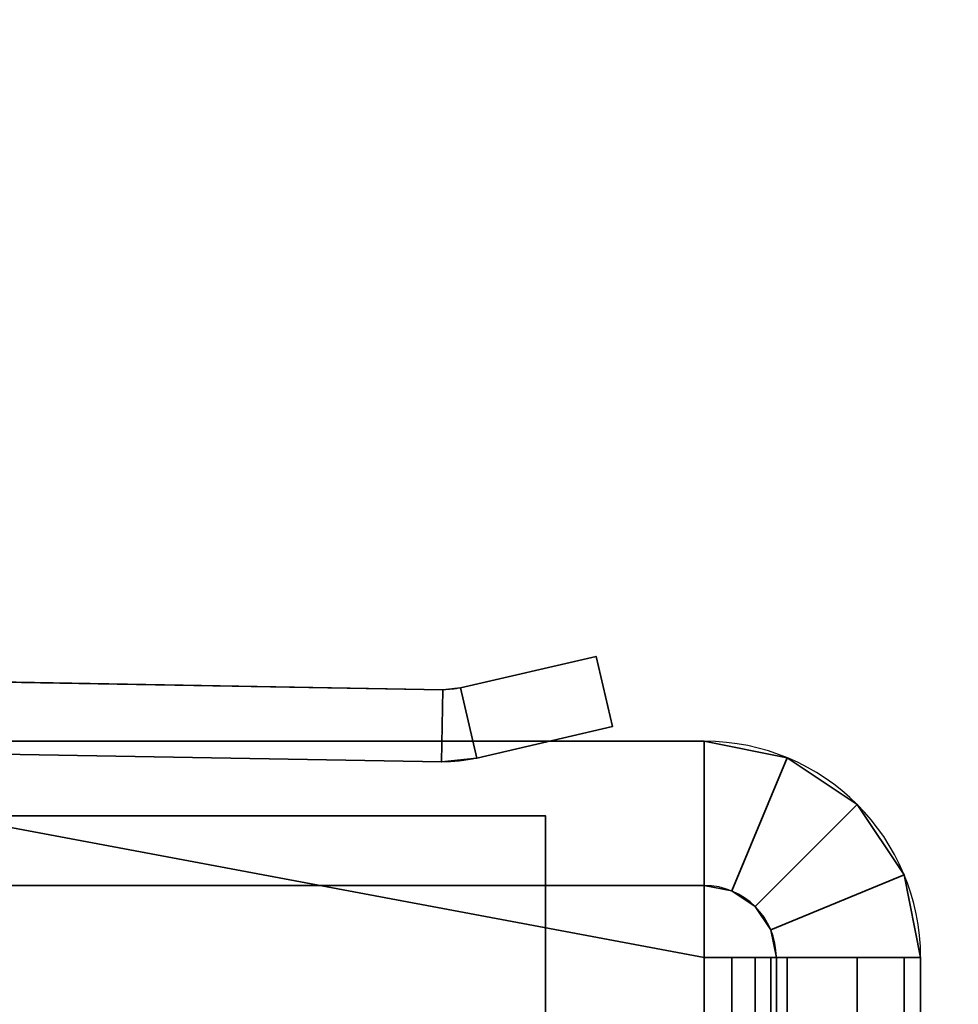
# Model space of a CAD drawing. Header units: millimetres. Extents: x -603 to 3703, y -120 to 249.
# Tile 271 of 656: x 425 to 438, y -20 to -6. Entities that reach past the tile are written whole.
import ezdxf

# ---------------------------------------------------------------- set-up
doc = ezdxf.new("R2010")
doc.units = ezdxf.units.MM
doc.layers.add('151', color=7, linetype='Continuous', true_color=0xffffff)

# ---------------------------------------------------------------- blocks, each defined once
blk = doc.blocks.new('UG_SURFACE_001')
at = {"layer": '151', "color": 252, "linetype": 'Continuous', "lineweight": 35}
for points in [[(602.5, -30, 2213), (602.5, 229.8, 2213), (-602.5, 229.8, 2213), (-602.5, -30, 2213)], [(-452.5, -30, 2063), (-452.5, 229.8, 2063), (452.5, 229.8, 2063), (452.5, -30, 2063)]]:
    blk.add_3dface(points, dxfattribs=at)
blk = doc.blocks.new('UG_SURFACE_027')
at = {"layer": '151', "color": 252, "linetype": 'Continuous', "lineweight": 35}
for points in [[(430.62, -15.76, 1710), (430.62, -15.76, 1850), (432.5, -15.323, 1850), (432.5, -15.323, 1710)], [(430.847, -16.734, 1850), (432.727, -16.297, 1850), (432.5, -15.323, 1850), (430.62, -15.76, 1850)], [(430.62, -15.76, 1710), (432.5, -15.323, 1710), (432.727, -16.297, 1710), (430.847, -16.734, 1710)], [(432.727, -16.297, 1850), (432.727, -16.297, 1710), (432.5, -15.323, 1710), (432.5, -15.323, 1850)], [(430.376, -15.786, 1850), (416.035, -15.536, 1850), (416.017, -16.535, 1850), (430.359, -16.786, 1850)], [(430.359, -16.786, 1710), (416.017, -16.535, 1710), (416.035, -15.536, 1710), (430.376, -15.786, 1710)], [(430.376, -15.786, 1850), (430.376, -15.786, 1710), (416.035, -15.536, 1712), (416.035, -15.536, 1848)], [(430.376, -15.786, 1710), (416.035, -15.536, 1710), (416.035, -15.536, 1712)], [(416.035, -15.536, 1848), (416.035, -15.536, 1850), (430.376, -15.786, 1850)], [(430.359, -16.786, 1850), (430.847, -16.734, 1850), (430.62, -15.76, 1850), (430.376, -15.786, 1850)], [(430.376, -15.786, 1710), (430.62, -15.76, 1710), (430.847, -16.734, 1710), (430.359, -16.786, 1710)], [(430.376, -15.786, 1710), (430.376, -15.786, 1850), (430.62, -15.76, 1850), (430.62, -15.76, 1710)], [(432.727, -16.297, 1710), (432.727, -16.297, 1850), (430.847, -16.734, 1850), (430.847, -16.734, 1710)], [(430.359, -16.786, 1710), (430.359, -16.786, 1850), (416.017, -16.535, 1848), (416.017, -16.535, 1712)], [(430.359, -16.786, 1850), (416.017, -16.535, 1850), (416.017, -16.535, 1848)], [(416.017, -16.535, 1712), (416.017, -16.535, 1710), (430.359, -16.786, 1710)], [(430.847, -16.734, 1710), (430.847, -16.734, 1850), (430.359, -16.786, 1850), (430.359, -16.786, 1710)], [(416, -17.535, 1850), (416, -46.5, 1850), (431.8, -46.5, 1850), (431.8, -17.535, 1850)], [(416, -17.535, 1850), (431.8, -17.535, 1850), (431.8, -17.535, 1849), (416, -17.535, 1849)], [(416, -17.535, 1849), (431.8, -17.535, 1849), (431.8, -46.5, 1849), (416, -46.5, 1849)], [(416, -17.535, 1710), (431.8, -17.535, 1710), (431.8, -46.5, 1710), (416, -46.5, 1710)], [(416, -17.535, 1711), (431.8, -17.535, 1711), (431.8, -17.535, 1710), (416, -17.535, 1710)], [(416, -17.535, 1711), (416, -46.5, 1711), (431.8, -46.5, 1711), (431.8, -17.535, 1711)], [(431.8, -17.535, 1849), (431.8, -17.535, 1850), (431.8, -46.5, 1850), (431.8, -46.5, 1849)], [(431.8, -46.5, 1711), (431.8, -46.5, 1710), (431.8, -17.535, 1710), (431.8, -17.535, 1711)]]:
    blk.add_3dface(points, dxfattribs=at)
blk = doc.blocks.new('UG_SURFACE_032')
at = {"layer": '151', "color": 252, "linetype": 'Continuous', "lineweight": 35}
for points in [[(430, -47, 1708), (418, -16.5, 1708), (434, -19.5, 1708), (434, -45.5, 1708)], [(418, -16.5, 1708), (434, -16.5, 1708), (434, -19.5, 1708)], [(430, -47, 1708), (430, -48.5, 1708), (418, -45.731, 1708), (418, -16.5, 1708)], [(418, -16.5, 1710), (430, -47, 1710), (434, -45.5, 1710), (434, -19.5, 1710)], [(418, -16.5, 1710), (418, -45.731, 1710), (430, -48.5, 1710), (430, -47, 1710)], [(434, -19.5, 1710), (434, -16.5, 1710), (418, -16.5, 1710)], [(418, -16.5, 1710), (434, -16.5, 1710), (434, -16.5, 1708), (418, -16.5, 1708)], [(418, -16.5, 1852), (430, -47, 1852), (434, -45.5, 1852), (434, -19.5, 1852)], [(418, -16.5, 1852), (418, -45.731, 1852), (430, -48.5, 1852), (430, -47, 1852)], [(434, -19.5, 1852), (434, -16.5, 1852), (418, -16.5, 1852)], [(430, -47, 1850), (418, -16.5, 1850), (434, -19.5, 1850), (434, -45.5, 1850)], [(418, -16.5, 1850), (434, -16.5, 1850), (434, -19.5, 1850)], [(430, -47, 1850), (430, -48.5, 1850), (418, -45.731, 1850), (418, -16.5, 1850)], [(434, -18.5, 1711), (418, -18.5, 1711), (418, -16.5, 1711), (434, -16.5, 1711)], [(434, -16.5, 1849), (418, -16.5, 1849), (418, -18.5, 1849), (434, -18.5, 1849)], [(434, -16.5, 1849), (434, -16.5, 1711), (418, -16.5, 1711), (418, -16.5, 1849)], [(418, -16.5, 1852), (434, -16.5, 1852), (434, -16.5, 1850), (418, -16.5, 1850)], [(434, -19.5, 1710), (434, -19.5, 1708), (434, -16.5, 1708), (434, -16.5, 1710)], [(434, -16.5, 1850), (434, -16.5, 1852), (434, -19.5, 1852), (434, -19.5, 1850)], [(434, -16.5, 1711), (435.148, -16.728, 1711), (434.383, -18.576, 1711), (434, -18.5, 1711)], [(434, -18.5, 1849), (434.383, -18.576, 1849), (435.148, -16.728, 1849), (434, -16.5, 1849)], [(435.148, -16.728, 1849), (435.148, -16.728, 1711), (434, -16.5, 1711), (434, -16.5, 1849)], [(435.148, -16.728, 1711), (436.121, -17.379, 1711), (434.707, -18.793, 1711), (434.383, -18.576, 1711)], [(434.383, -18.576, 1849), (434.707, -18.793, 1849), (436.121, -17.379, 1849), (435.148, -16.728, 1849)], [(436.121, -17.379, 1849), (436.121, -17.379, 1711), (435.148, -16.728, 1711), (435.148, -16.728, 1849)], [(434.924, -19.117, 1711), (434.707, -18.793, 1711), (436.121, -17.379, 1711), (436.772, -18.352, 1711)], [(436.772, -18.352, 1849), (436.121, -17.379, 1849), (434.707, -18.793, 1849), (434.924, -19.117, 1849)], [(436.772, -18.352, 1849), (436.772, -18.352, 1711), (436.121, -17.379, 1711), (436.121, -17.379, 1849)], [(436.772, -18.352, 1711), (437, -19.5, 1711), (435, -19.5, 1711), (434.924, -19.117, 1711)], [(434.924, -19.117, 1849), (435, -19.5, 1849), (437, -19.5, 1849), (436.772, -18.352, 1849)], [(437, -19.5, 1849), (437, -19.5, 1711), (436.772, -18.352, 1711), (436.772, -18.352, 1849)], [(434, -18.5, 1849), (418, -18.5, 1849), (418, -18.5, 1711), (434, -18.5, 1711)], [(434, -18.5, 1849), (434, -18.5, 1711), (434.383, -18.576, 1711), (434.383, -18.576, 1849)], [(434.383, -18.576, 1849), (434.383, -18.576, 1711), (434.707, -18.793, 1711), (434.707, -18.793, 1849)], [(434.707, -18.793, 1849), (434.707, -18.793, 1711), (434.924, -19.117, 1711), (434.924, -19.117, 1849)], [(434.924, -19.117, 1849), (434.924, -19.117, 1711), (435, -19.5, 1711), (435, -19.5, 1849)], [(434, -19.5, 1710), (434, -45.5, 1710), (434.383, -45.5, 1710.076), (434.383, -19.5, 1710.076)], [(435.148, -19.5, 1708.228), (435.148, -45.5, 1708.228), (434, -45.5, 1708), (434, -19.5, 1708)], [(435.148, -19.5, 1708.228), (434, -19.5, 1708), (434, -19.5, 1710), (434.383, -19.5, 1710.076)], [(434, -19.5, 1852), (434, -45.5, 1852), (435.148, -45.5, 1851.772), (435.148, -19.5, 1851.772)], [(434.383, -19.5, 1849.924), (434.383, -45.5, 1849.924), (434, -45.5, 1850), (434, -19.5, 1850)], [(434.383, -19.5, 1849.924), (434, -19.5, 1850), (434, -19.5, 1852), (435.148, -19.5, 1851.772)], [(434.383, -19.5, 1710.076), (434.383, -45.5, 1710.076), (434.707, -45.5, 1710.293), (434.707, -19.5, 1710.293)], [(434.383, -19.5, 1710.076), (434.707, -19.5, 1710.293), (436.121, -19.5, 1708.879), (435.148, -19.5, 1708.228)], [(434.707, -19.5, 1849.707), (434.707, -45.5, 1849.707), (434.383, -45.5, 1849.924), (434.383, -19.5, 1849.924)], [(435.148, -19.5, 1851.772), (436.121, -19.5, 1851.121), (434.707, -19.5, 1849.707), (434.383, -19.5, 1849.924)], [(434.707, -19.5, 1710.293), (434.707, -45.5, 1710.293), (434.924, -45.5, 1710.617), (434.924, -19.5, 1710.617)], [(436.772, -19.5, 1709.852), (436.121, -19.5, 1708.879), (434.707, -19.5, 1710.293), (434.924, -19.5, 1710.617)], [(434.924, -19.5, 1849.383), (434.924, -45.5, 1849.383), (434.707, -45.5, 1849.707), (434.707, -19.5, 1849.707)], [(434.924, -19.5, 1849.383), (434.707, -19.5, 1849.707), (436.121, -19.5, 1851.121), (436.772, -19.5, 1850.148)], [(434.924, -19.5, 1710.617), (434.924, -45.5, 1710.617), (435, -45.5, 1711), (435, -19.5, 1711)], [(434.924, -19.5, 1710.617), (435, -19.5, 1711), (437, -19.5, 1711), (436.772, -19.5, 1709.852)], [(435, -19.5, 1849), (435, -45.5, 1849), (434.924, -45.5, 1849.383), (434.924, -19.5, 1849.383)], [(436.772, -19.5, 1850.148), (437, -19.5, 1849), (435, -19.5, 1849), (434.924, -19.5, 1849.383)], [(435, -19.5, 1711), (435, -45.5, 1711), (435, -33.427, 1718.229), (435, -32.2, 1718.1)], [(435, -32.2, 1718.1), (435, -30.973, 1718.229), (435, -19.5, 1711)], [(435, -19.5, 1849), (435, -26.589, 1725.823), (435, -27.09, 1833.05), (435, -26.332, 1835.383)], [(435, -19.5, 1711), (435, -27.09, 1721.05), (435, -26.332, 1723.383)], [(435, -30.973, 1718.229), (435, -28.732, 1719.227), (435, -19.5, 1711)], [(435, -28.732, 1719.227), (435, -27.09, 1721.05), (435, -19.5, 1711)], [(435, -26.332, 1835.383), (435, -26.589, 1837.823), (435, -19.5, 1849)], [(435, -26.332, 1723.383), (435, -26.589, 1725.823), (435, -19.5, 1849), (435, -19.5, 1711)], [(435, -45.5, 1849), (435, -19.5, 1849), (435, -32.2, 1841.9), (435, -34.6, 1841.39)], [(435, -19.5, 1849), (435, -27.815, 1839.948), (435, -29.8, 1841.39)], [(435, -26.589, 1837.823), (435, -27.815, 1839.948), (435, -19.5, 1849)], [(435, -29.8, 1841.39), (435, -32.2, 1841.9), (435, -19.5, 1849)], [(436.121, -19.5, 1708.879), (436.121, -45.5, 1708.879), (435.148, -45.5, 1708.228), (435.148, -19.5, 1708.228)], [(435.148, -19.5, 1851.772), (435.148, -45.5, 1851.772), (436.121, -45.5, 1851.121), (436.121, -19.5, 1851.121)], [(436.772, -19.5, 1709.852), (436.772, -45.5, 1709.852), (436.121, -45.5, 1708.879), (436.121, -19.5, 1708.879)], [(436.121, -19.5, 1851.121), (436.121, -45.5, 1851.121), (436.772, -45.5, 1850.148), (436.772, -19.5, 1850.148)], [(437, -19.5, 1711), (437, -45.5, 1711), (436.772, -45.5, 1709.852), (436.772, -19.5, 1709.852)], [(436.772, -19.5, 1850.148), (436.772, -45.5, 1850.148), (437, -45.5, 1849), (437, -19.5, 1849)], [(437, -19.5, 1849), (437, -30.973, 1729.771), (437, -28.732, 1728.773)], [(437, -19.5, 1711), (437, -26.332, 1724.617), (437, -26.589, 1722.177)], [(437, -28.732, 1728.773), (437, -27.09, 1726.95), (437, -19.5, 1849)], [(437, -19.5, 1849), (437, -27.09, 1838.95), (437, -26.332, 1836.617)], [(437, -19.5, 1849), (437, -30.973, 1841.771), (437, -28.732, 1840.773)], [(437, -27.09, 1726.95), (437, -26.332, 1724.617), (437, -19.5, 1711), (437, -19.5, 1849)], [(437, -28.732, 1840.773), (437, -27.09, 1838.95), (437, -19.5, 1849)], [(437, -26.332, 1836.617), (437, -33.427, 1729.771), (437, -30.973, 1729.771), (437, -19.5, 1849)], [(437, -19.5, 1849), (437, -45.5, 1849), (437, -33.427, 1841.771), (437, -30.973, 1841.771)], [(437, -45.5, 1711), (437, -19.5, 1711), (437, -32.2, 1718.1), (437, -34.6, 1718.61)], [(437, -19.5, 1711), (437, -27.815, 1720.052), (437, -29.8, 1718.61)], [(437, -26.589, 1722.177), (437, -27.815, 1720.052), (437, -19.5, 1711)], [(437, -29.8, 1718.61), (437, -32.2, 1718.1), (437, -19.5, 1711)]]:
    blk.add_3dface(points, dxfattribs=at)
blk = doc.blocks.new('UG_SURFACE_039')
at = {"layer": '151', "color": 252, "linetype": 'Continuous', "lineweight": 35}
for points in [[(430.62, -15.76, 275), (430.62, -15.76, 415), (432.5, -15.323, 415), (432.5, -15.323, 275)], [(430.847, -16.734, 415), (432.727, -16.297, 415), (432.5, -15.323, 415), (430.62, -15.76, 415)], [(430.62, -15.76, 275), (432.5, -15.323, 275), (432.727, -16.297, 275), (430.847, -16.734, 275)], [(432.727, -16.297, 415), (432.727, -16.297, 275), (432.5, -15.323, 275), (432.5, -15.323, 415)], [(430.376, -15.786, 415), (416.035, -15.536, 415), (416.017, -16.535, 415), (430.359, -16.786, 415)], [(430.359, -16.786, 275), (416.017, -16.535, 275), (416.035, -15.536, 275), (430.376, -15.786, 275)], [(430.376, -15.786, 415), (430.376, -15.786, 275), (416.035, -15.536, 277), (416.035, -15.536, 413)], [(430.376, -15.786, 275), (416.035, -15.536, 275), (416.035, -15.536, 277)], [(416.035, -15.536, 413), (416.035, -15.536, 415), (430.376, -15.786, 415)], [(430.359, -16.786, 415), (430.847, -16.734, 415), (430.62, -15.76, 415), (430.376, -15.786, 415)], [(430.376, -15.786, 275), (430.62, -15.76, 275), (430.847, -16.734, 275), (430.359, -16.786, 275)], [(430.376, -15.786, 275), (430.376, -15.786, 415), (430.62, -15.76, 415), (430.62, -15.76, 275)], [(432.727, -16.297, 275), (432.727, -16.297, 415), (430.847, -16.734, 415), (430.847, -16.734, 275)], [(430.359, -16.786, 275), (430.359, -16.786, 415), (416.017, -16.535, 413), (416.017, -16.535, 277)], [(430.359, -16.786, 415), (416.017, -16.535, 415), (416.017, -16.535, 413)], [(416.017, -16.535, 277), (416.017, -16.535, 275), (430.359, -16.786, 275)], [(430.847, -16.734, 275), (430.847, -16.734, 415), (430.359, -16.786, 415), (430.359, -16.786, 275)], [(416, -17.535, 415), (416, -46.5, 415), (431.8, -46.5, 415), (431.8, -17.535, 415)], [(416, -17.535, 415), (431.8, -17.535, 415), (431.8, -17.535, 414), (416, -17.535, 414)], [(416, -17.535, 414), (431.8, -17.535, 414), (431.8, -46.5, 414), (416, -46.5, 414)], [(416, -17.535, 275), (431.8, -17.535, 275), (431.8, -46.5, 275), (416, -46.5, 275)], [(416, -17.535, 276), (431.8, -17.535, 276), (431.8, -17.535, 275), (416, -17.535, 275)], [(416, -17.535, 276), (416, -46.5, 276), (431.8, -46.5, 276), (431.8, -17.535, 276)], [(431.8, -17.535, 414), (431.8, -17.535, 415), (431.8, -46.5, 415), (431.8, -46.5, 414)], [(431.8, -46.5, 276), (431.8, -46.5, 275), (431.8, -17.535, 275), (431.8, -17.535, 276)]]:
    blk.add_3dface(points, dxfattribs=at)
blk = doc.blocks.new('UG_SURFACE_044')
at = {"layer": '151', "color": 252, "linetype": 'Continuous', "lineweight": 35}
for points in [[(430, -47, 273), (418, -16.5, 273), (434, -19.5, 273), (434, -45.5, 273)], [(418, -16.5, 273), (434, -16.5, 273), (434, -19.5, 273)], [(430, -47, 273), (430, -48.5, 273), (418, -45.731, 273), (418, -16.5, 273)], [(418, -16.5, 275), (430, -47, 275), (434, -45.5, 275), (434, -19.5, 275)], [(418, -16.5, 275), (418, -45.731, 275), (430, -48.5, 275), (430, -47, 275)], [(434, -19.5, 275), (434, -16.5, 275), (418, -16.5, 275)], [(418, -16.5, 275), (434, -16.5, 275), (434, -16.5, 273), (418, -16.5, 273)], [(418, -16.5, 417), (430, -47, 417), (434, -45.5, 417), (434, -19.5, 417)], [(418, -16.5, 417), (418, -45.731, 417), (430, -48.5, 417), (430, -47, 417)], [(434, -19.5, 417), (434, -16.5, 417), (418, -16.5, 417)], [(430, -47, 415), (418, -16.5, 415), (434, -19.5, 415), (434, -45.5, 415)], [(418, -16.5, 415), (434, -16.5, 415), (434, -19.5, 415)], [(430, -47, 415), (430, -48.5, 415), (418, -45.731, 415), (418, -16.5, 415)], [(434, -18.5, 276), (418, -18.5, 276), (418, -16.5, 276), (434, -16.5, 276)], [(434, -16.5, 414), (418, -16.5, 414), (418, -18.5, 414), (434, -18.5, 414)], [(434, -16.5, 414), (434, -16.5, 276), (418, -16.5, 276), (418, -16.5, 414)], [(418, -16.5, 417), (434, -16.5, 417), (434, -16.5, 415), (418, -16.5, 415)], [(434, -19.5, 275), (434, -19.5, 273), (434, -16.5, 273), (434, -16.5, 275)], [(434, -16.5, 415), (434, -16.5, 417), (434, -19.5, 417), (434, -19.5, 415)], [(434, -16.5, 276), (435.148, -16.728, 276), (434.383, -18.576, 276), (434, -18.5, 276)], [(434, -18.5, 414), (434.383, -18.576, 414), (435.148, -16.728, 414), (434, -16.5, 414)], [(435.148, -16.728, 414), (435.148, -16.728, 276), (434, -16.5, 276), (434, -16.5, 414)], [(435.148, -16.728, 276), (436.121, -17.379, 276), (434.707, -18.793, 276), (434.383, -18.576, 276)], [(434.383, -18.576, 414), (434.707, -18.793, 414), (436.121, -17.379, 414), (435.148, -16.728, 414)], [(436.121, -17.379, 414), (436.121, -17.379, 276), (435.148, -16.728, 276), (435.148, -16.728, 414)], [(434.924, -19.117, 276), (434.707, -18.793, 276), (436.121, -17.379, 276), (436.772, -18.352, 276)], [(436.772, -18.352, 414), (436.121, -17.379, 414), (434.707, -18.793, 414), (434.924, -19.117, 414)], [(436.772, -18.352, 414), (436.772, -18.352, 276), (436.121, -17.379, 276), (436.121, -17.379, 414)], [(436.772, -18.352, 276), (437, -19.5, 276), (435, -19.5, 276), (434.924, -19.117, 276)], [(434.924, -19.117, 414), (435, -19.5, 414), (437, -19.5, 414), (436.772, -18.352, 414)], [(437, -19.5, 414), (437, -19.5, 276), (436.772, -18.352, 276), (436.772, -18.352, 414)], [(434, -18.5, 414), (418, -18.5, 414), (418, -18.5, 276), (434, -18.5, 276)], [(434, -18.5, 414), (434, -18.5, 276), (434.383, -18.576, 276), (434.383, -18.576, 414)], [(434.383, -18.576, 414), (434.383, -18.576, 276), (434.707, -18.793, 276), (434.707, -18.793, 414)], [(434.707, -18.793, 414), (434.707, -18.793, 276), (434.924, -19.117, 276), (434.924, -19.117, 414)], [(434.924, -19.117, 414), (434.924, -19.117, 276), (435, -19.5, 276), (435, -19.5, 414)], [(434, -19.5, 275), (434, -45.5, 275), (434.383, -45.5, 275.076), (434.383, -19.5, 275.076)], [(435.148, -19.5, 273.228), (435.148, -45.5, 273.228), (434, -45.5, 273), (434, -19.5, 273)], [(435.148, -19.5, 273.228), (434, -19.5, 273), (434, -19.5, 275), (434.383, -19.5, 275.076)], [(434, -19.5, 417), (434, -45.5, 417), (435.148, -45.5, 416.772), (435.148, -19.5, 416.772)], [(434.383, -19.5, 414.924), (434.383, -45.5, 414.924), (434, -45.5, 415), (434, -19.5, 415)], [(434.383, -19.5, 414.924), (434, -19.5, 415), (434, -19.5, 417), (435.148, -19.5, 416.772)], [(434.383, -19.5, 275.076), (434.383, -45.5, 275.076), (434.707, -45.5, 275.293), (434.707, -19.5, 275.293)], [(434.383, -19.5, 275.076), (434.707, -19.5, 275.293), (436.121, -19.5, 273.879), (435.148, -19.5, 273.228)], [(434.707, -19.5, 414.707), (434.707, -45.5, 414.707), (434.383, -45.5, 414.924), (434.383, -19.5, 414.924)], [(435.148, -19.5, 416.772), (436.121, -19.5, 416.121), (434.707, -19.5, 414.707), (434.383, -19.5, 414.924)], [(434.707, -19.5, 275.293), (434.707, -45.5, 275.293), (434.924, -45.5, 275.617), (434.924, -19.5, 275.617)], [(436.772, -19.5, 274.852), (436.121, -19.5, 273.879), (434.707, -19.5, 275.293), (434.924, -19.5, 275.617)], [(434.924, -19.5, 414.383), (434.924, -45.5, 414.383), (434.707, -45.5, 414.707), (434.707, -19.5, 414.707)], [(434.924, -19.5, 414.383), (434.707, -19.5, 414.707), (436.121, -19.5, 416.121), (436.772, -19.5, 415.148)], [(434.924, -19.5, 275.617), (434.924, -45.5, 275.617), (435, -45.5, 276), (435, -19.5, 276)], [(434.924, -19.5, 275.617), (435, -19.5, 276), (437, -19.5, 276), (436.772, -19.5, 274.852)], [(435, -19.5, 414), (435, -45.5, 414), (434.924, -45.5, 414.383), (434.924, -19.5, 414.383)], [(436.772, -19.5, 415.148), (437, -19.5, 414), (435, -19.5, 414), (434.924, -19.5, 414.383)], [(435, -19.5, 414), (435, -26.332, 400.383), (435, -26.589, 402.823)], [(435, -19.5, 276), (435, -28.732, 396.227), (435, -27.09, 398.05)], [(435, -28.732, 396.227), (435, -19.5, 276), (435, -26.332, 288.383), (435, -26.589, 290.823)], [(435, -19.5, 276), (435, -28.732, 284.227), (435, -27.09, 286.05)], [(435, -19.5, 414), (435, -27.815, 404.948), (435, -29.8, 406.39)], [(435, -27.09, 398.05), (435, -26.332, 400.383), (435, -19.5, 414), (435, -19.5, 276)], [(435, -27.09, 286.05), (435, -26.332, 288.383), (435, -19.5, 276)], [(435, -19.5, 276), (435, -45.5, 276), (435, -33.427, 283.229), (435, -32.2, 283.1)], [(435, -26.589, 402.823), (435, -27.815, 404.948), (435, -19.5, 414)], [(435, -32.2, 283.1), (435, -30.973, 283.229), (435, -19.5, 276)], [(435, -45.5, 414), (435, -19.5, 414), (435, -32.2, 406.9), (435, -34.6, 406.39)], [(435, -30.973, 283.229), (435, -28.732, 284.227), (435, -19.5, 276)], [(435, -29.8, 406.39), (435, -32.2, 406.9), (435, -19.5, 414)], [(436.121, -19.5, 273.879), (436.121, -45.5, 273.879), (435.148, -45.5, 273.228), (435.148, -19.5, 273.228)], [(435.148, -19.5, 416.772), (435.148, -45.5, 416.772), (436.121, -45.5, 416.121), (436.121, -19.5, 416.121)], [(436.772, -19.5, 274.852), (436.772, -45.5, 274.852), (436.121, -45.5, 273.879), (436.121, -19.5, 273.879)], [(436.121, -19.5, 416.121), (436.121, -45.5, 416.121), (436.772, -45.5, 415.148), (436.772, -19.5, 415.148)], [(437, -19.5, 276), (437, -45.5, 276), (436.772, -45.5, 274.852), (436.772, -19.5, 274.852)], [(436.772, -19.5, 415.148), (436.772, -45.5, 415.148), (437, -45.5, 414), (437, -19.5, 414)], [(437, -19.5, 414), (437, -28.732, 405.773), (437, -27.09, 403.95)], [(437, -19.5, 414), (437, -45.5, 414), (437, -33.427, 406.771), (437, -30.973, 406.771)], [(437, -27.09, 291.95), (437, -26.332, 289.617), (437, -19.5, 276), (437, -29.8, 395.61)], [(437, -27.09, 403.95), (437, -26.332, 401.617), (437, -19.5, 414)], [(437, -30.973, 406.771), (437, -28.732, 405.773), (437, -19.5, 414)], [(437, -19.5, 276), (437, -26.589, 287.177), (437, -27.815, 285.052)], [(437, -19.5, 276), (437, -26.589, 399.177), (437, -27.815, 397.052)], [(437, -26.332, 289.617), (437, -26.589, 287.177), (437, -19.5, 276)], [(437, -26.332, 401.617), (437, -26.589, 399.177), (437, -19.5, 276), (437, -19.5, 414)], [(437, -27.815, 285.052), (437, -29.8, 283.61), (437, -19.5, 276)], [(437, -27.815, 397.052), (437, -29.8, 395.61), (437, -19.5, 276)], [(437, -45.5, 276), (437, -19.5, 276), (437, -32.2, 283.1), (437, -34.6, 283.61)], [(437, -29.8, 283.61), (437, -32.2, 283.1), (437, -19.5, 276)]]:
    blk.add_3dface(points, dxfattribs=at)

msp = doc.modelspace()

# ---------------------------------------------------------------- linework, layer by layer
at = {"layer": '151', "color": 252, "linetype": 'Continuous', "lineweight": -3, "true_color": 0x939598}
for p, q in [((432.5, -15.323, 1710), (430.62, -15.76, 1710)), ((432.5, -15.323, 1850), (430.62, -15.76, 1850)), ((432.5, -15.323, 275), (430.62, -15.76, 275)), ((432.5, -15.323, 415), (430.62, -15.76, 415)), ((432.727, -16.297, 1710), (432.5, -15.323, 1710)), ((432.5, -15.323, 1710), (432.5, -15.323, 1850)), ((432.727, -16.297, 1850), (432.5, -15.323, 1850)), ((432.5, -15.323, 275), (432.5, -15.323, 415)), ((432.727, -16.297, 275), (432.5, -15.323, 275)), ((432.727, -16.297, 415), (432.5, -15.323, 415)), ((430.376, -15.786, 1710), (416.035, -15.536, 1710)), ((430.376, -15.786, 1850), (416.035, -15.536, 1850)), ((430.376, -15.786, 275), (416.035, -15.536, 275)), ((430.376, -15.786, 415), (416.035, -15.536, 415)), ((430.376, -15.786, 1710), (430.376, -15.786, 1850)), ((430.376, -15.786, 275), (430.376, -15.786, 415)), ((430.62, -15.76, 1710), (430.62, -15.76, 1850)), ((430.62, -15.76, 275), (430.62, -15.76, 415)), ((432.727, -16.297, 1710), (430.847, -16.734, 1710)), ((432.727, -16.297, 1850), (430.847, -16.734, 1850)), ((432.727, -16.297, 415), (430.847, -16.734, 415)), ((432.727, -16.297, 275), (430.847, -16.734, 275)), ((432.727, -16.297, 415), (430.847, -16.734, 415)), ((432.727, -16.297, 1710), (432.727, -16.297, 1850)), ((432.727, -16.297, 275), (432.727, -16.297, 415)), ((434, -16.5, 1711), (418, -16.5, 1711)), ((418, -16.5, 1852), (434, -16.5, 1852)), ((418, -16.5, 1850), (434, -16.5, 1850)), ((434, -16.5, 1710), (418, -16.5, 1710)), ((418, -16.5, 1849), (434, -16.5, 1849)), ((434, -16.5, 1708), (418, -16.5, 1708)), ((434, -16.5, 275), (418, -16.5, 275)), ((418, -16.5, 414), (434, -16.5, 414)), ((434, -16.5, 273), (418, -16.5, 273)), ((434, -16.5, 276), (418, -16.5, 276)), ((418, -16.5, 417), (434, -16.5, 417)), ((418, -16.5, 415), (434, -16.5, 415)), ((434, -16.5, 1849), (434, -16.5, 1711)), ((434, -16.5, 1708), (434, -16.5, 1710)), ((434, -19.5, 1710), (434, -16.5, 1710)), ((434, -16.5, 1852), (434, -16.5, 1850)), ((434, -19.5, 1708), (434, -16.5, 1708)), ((434, -19.5, 1850), (434, -16.5, 1850)), ((434, -19.5, 1852), (434, -16.5, 1852)), ((434, -19.5, 417), (434, -16.5, 417)), ((434, -16.5, 414), (434, -16.5, 276)), ((434, -16.5, 273), (434, -16.5, 275)), ((434, -19.5, 275), (434, -16.5, 275)), ((434, -16.5, 417), (434, -16.5, 415)), ((434, -19.5, 273), (434, -16.5, 273)), ((434, -19.5, 415), (434, -16.5, 415)), ((430.359, -16.786, 1850), (416.017, -16.535, 1850)), ((430.359, -16.786, 1710), (416.017, -16.535, 1710)), ((430.359, -16.786, 275), (416.017, -16.535, 275)), ((430.359, -16.786, 415), (416.017, -16.535, 415)), ((430.359, -16.786, 1710), (430.359, -16.786, 1850)), ((430.359, -16.786, 275), (430.359, -16.786, 415)), ((430.847, -16.734, 1710), (430.847, -16.734, 1850)), ((430.847, -16.734, 275), (430.847, -16.734, 415)), ((431.8, -17.535, 1711), (416, -17.535, 1711)), ((431.8, -17.535, 1850), (416, -17.535, 1850)), ((431.8, -17.535, 1710), (416, -17.535, 1710)), ((431.8, -17.535, 1849), (416, -17.535, 1849)), ((431.8, -17.535, 414), (416, -17.535, 414)), ((431.8, -17.535, 275), (416, -17.535, 275)), ((431.8, -17.535, 415), (416, -17.535, 415)), ((431.8, -17.535, 276), (416, -17.535, 276)), ((431.8, -17.535, 1710), (431.8, -17.535, 1711)), ((431.8, -46.5, 1710), (431.8, -17.535, 1710)), ((431.8, -46.5, 1711), (431.8, -17.535, 1711)), ((431.8, -46.5, 1850), (431.8, -17.535, 1850)), ((431.8, -17.535, 1850), (431.8, -17.535, 1849)), ((431.8, -46.5, 1849), (431.8, -17.535, 1849)), ((431.8, -46.5, 275), (431.8, -17.535, 275)), ((431.8, -46.5, 276), (431.8, -17.535, 276)), ((431.8, -46.5, 415), (431.8, -17.535, 415)), ((431.8, -17.535, 415), (431.8, -17.535, 414)), ((431.8, -17.535, 275), (431.8, -17.535, 276)), ((431.8, -46.5, 414), (431.8, -17.535, 414)), ((418, -18.5, 1849), (434, -18.5, 1849)), ((434, -18.5, 1711), (418, -18.5, 1711)), ((434, -18.5, 276), (418, -18.5, 276)), ((418, -18.5, 414), (434, -18.5, 414)), ((434, -18.5, 1849), (434, -18.5, 1711)), ((434, -18.5, 414), (434, -18.5, 276)), ((434, -45.5, 1852), (434, -19.5, 1852)), ((434, -45.5, 1708), (434, -19.5, 1708)), ((434, -45.5, 1850), (434, -19.5, 1850)), ((434, -19.5, 1710), (434, -19.5, 1708)), ((434, -19.5, 1850), (434, -19.5, 1852)), ((434, -45.5, 1710), (434, -19.5, 1710)), ((434, -19.5, 275), (434, -19.5, 273)), ((434, -45.5, 415), (434, -19.5, 415)), ((434, -19.5, 415), (434, -19.5, 417)), ((434, -45.5, 417), (434, -19.5, 417)), ((434, -45.5, 273), (434, -19.5, 273)), ((434, -45.5, 275), (434, -19.5, 275)), ((435, -45.5, 1711), (435, -19.5, 1711)), ((435, -19.5, 1711), (437, -19.5, 1711)), ((435, -45.5, 1849), (435, -19.5, 1849)), ((435, -19.5, 1849), (437, -19.5, 1849)), ((435, -19.5, 1711), (435, -19.5, 1849)), ((435, -45.5, 414), (435, -19.5, 414)), ((435, -19.5, 414), (437, -19.5, 414)), ((435, -19.5, 276), (435, -19.5, 414)), ((435, -45.5, 276), (435, -19.5, 276)), ((435, -19.5, 276), (437, -19.5, 276)), ((437, -19.5, 1711), (437, -19.5, 1849)), ((437, -45.5, 1711), (437, -19.5, 1711)), ((437, -45.5, 1849), (437, -19.5, 1849)), ((437, -45.5, 414), (437, -19.5, 414)), ((437, -19.5, 276), (437, -19.5, 414)), ((437, -45.5, 276), (437, -19.5, 276))]:
    msp.add_line(p, q, dxfattribs=at)
at = {"layer": '151', "color": 252, "linetype": 'Continuous', "lineweight": -3, "true_color": 0x939598, "extrusion": (0, 0, -1)}
for centre, radius in [((-430.394, -14.786, -1850), 1), ((-430.394, -14.786, -1710), 1), ((-430.394, -14.786, -275), 1), ((-430.394, -14.786, -415), 1), ((-430.394, -14.786, -1710), 2), ((-430.394, -14.786, -1850), 2), ((-430.394, -14.786, -275), 2), ((-430.394, -14.786, -415), 2)]:
    msp.add_arc(centre, radius, 256.9068, 271, dxfattribs=at)
at = {"layer": '151', "color": 252, "linetype": 'Continuous', "lineweight": -3, "true_color": 0x939598}
for centre, radius in [((434, -19.5, 1711), 3), ((434, -19.5, 1849), 3), ((434, -19.5, 276), 3), ((434, -19.5, 414), 3), ((434, -19.5, 1711), 1), ((434, -19.5, 1849), 1), ((434, -19.5, 276), 1), ((434, -19.5, 414), 1)]:
    msp.add_arc(centre, radius, 0, 90, dxfattribs=at)
at = {"layer": '151', "color": 252, "linetype": 'Continuous', "lineweight": -3, "true_color": 0x939598, "extrusion": (0, -1, 0)}
for centre, radius, start, end in [((434, 1849, 19.5), 3, 0, 90), ((434, 1711, 19.5), 1, 270, 0), ((434, 1849, 19.5), 1, 0, 90), ((434, 1711, 19.5), 3, 270, 0), ((434, 276, 19.5), 1, 270, 0), ((434, 276, 19.5), 3, 270, 0), ((434, 414, 19.5), 1, 0, 90), ((434, 414, 19.5), 3, 0, 90)]:
    msp.add_arc(centre, radius, start, end, dxfattribs=at)

# ---------------------------------------------------------------- block references
at = {"layer": '151', "color": 252, "linetype": 'Continuous', "lineweight": -3, "true_color": 0x939598}
for name in ['UG_SURFACE_001', 'UG_SURFACE_027', 'UG_SURFACE_039', 'UG_SURFACE_032', 'UG_SURFACE_044']:
    msp.add_blockref(name, (0, 0), dxfattribs=at)

doc.saveas('drawing.dxf')
